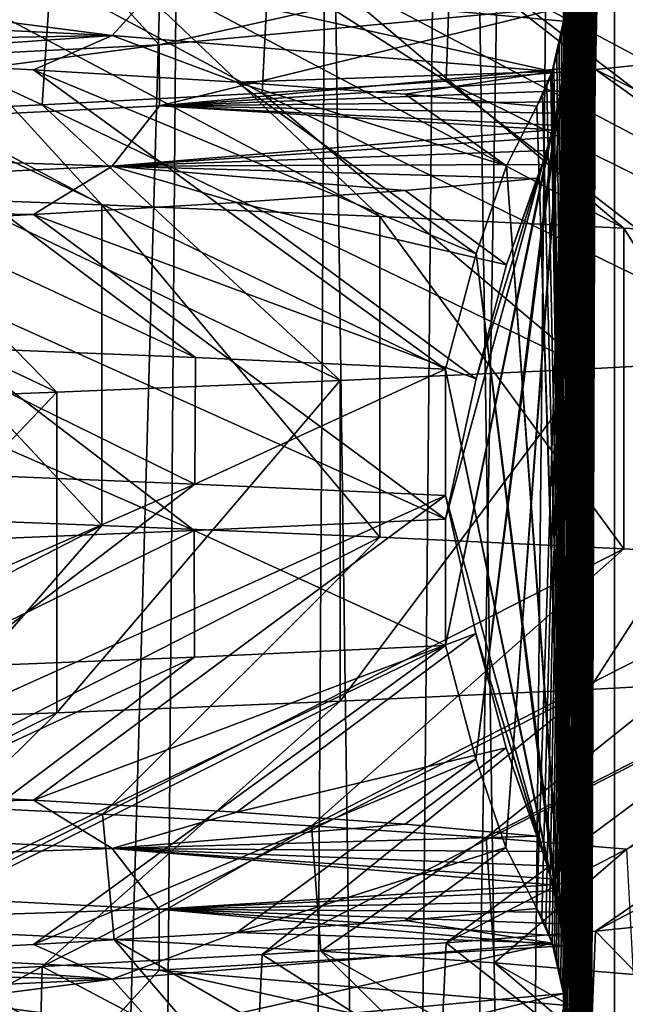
# Model space of a CAD drawing. Header units: millimetres. Extents: x -39.5 to 39.5, y -2 to 94.9.
# Tile 623 of 656: x 11.7 to 13, y 54 to 56. Entities that reach past the tile are written whole.
import ezdxf

# ---------------------------------------------------------------- set-up
doc = ezdxf.new("R2010")
doc.units = ezdxf.units.MM
doc.header["$LTSCALE"] = 65.185185
for name, color, linetype in [('12', 7, 'CONTINUOUS'), ('16', 7, 'CONTINUOUS'), ('175', 7, 'CONTINUOUS'), ('176', 7, 'CONTINUOUS'), ('177', 7, 'CONTINUOUS'), ('460', 7, 'CONTINUOUS'), ('47', 7, 'CONTINUOUS'), ('51', 7, 'CONTINUOUS'), ('528', 7, 'CONTINUOUS'), ('529', 7, 'CONTINUOUS'), ('618', 7, 'CONTINUOUS'), ('619', 7, 'CONTINUOUS'), ('620', 7, 'CONTINUOUS'), ('71', 7, 'CONTINUOUS')]:
    doc.layers.add(name, color=color, linetype=linetype)

msp = doc.modelspace()

# ---------------------------------------------------------------- linework, layer by layer
at = {"layer": '12', "color": 7, "linetype": 'Continuous'}
for points in [[(12.4134, 38.2987, -11.3315), (12.7232, 71, -11.4175), (13.0025, 38.2974, -10.6503), (12.4134, 38.2987, -11.3315)], [(12.7232, 71, -11.4175), (13.4463, 71, -10.5564), (13.0025, 38.2974, -10.6503), (12.7232, 71, -11.4175)]]:
    msp.add_3dface(points, dxfattribs=at)
at = {"layer": '16', "color": 7, "linetype": 'Continuous'}
for points in [[(13.1468, 56.1757, 2.5926), (13.1434, 55.9222, 2.6096), (12.9171, 56.1519, 3.5647), (13.1468, 56.1757, 2.5926)], [(12.9171, 56.1519, 3.5647), (12.9113, 55.8984, 3.5859), (12.6179, 56.1283, 4.5109), (12.9171, 56.1519, 3.5647)], [(13.1434, 55.9222, 2.6096), (12.9113, 55.8984, 3.5859), (12.9171, 56.1519, 3.5647), (13.1434, 55.9222, 2.6096)], [(12.6179, 56.1283, 4.5109), (12.609, 55.8747, 4.5358), (12.2486, 56.1047, 5.4342), (12.6179, 56.1283, 4.5109)], [(12.9113, 55.8984, 3.5859), (12.609, 55.8747, 4.5358), (12.6179, 56.1283, 4.5109), (12.9113, 55.8984, 3.5859)], [(12.2486, 56.1047, 5.4342), (12.2362, 55.851, 5.4622), (11.8073, 56.0809, 6.3362), (12.2486, 56.1047, 5.4342)], [(12.609, 55.8747, 4.5358), (12.2362, 55.851, 5.4622), (12.2486, 56.1047, 5.4342), (12.609, 55.8747, 4.5358)], [(11.8073, 56.0809, 6.3362), (11.7904, 55.827, 6.3676), (11.296, 56.0568, 7.2084), (11.8073, 56.0809, 6.3362)], [(12.2362, 55.851, 5.4622), (11.7904, 55.827, 6.3676), (11.8073, 56.0809, 6.3362), (12.2362, 55.851, 5.4622)], [(11.7904, 55.827, 6.3676), (11.2739, 55.8028, 7.2428), (11.296, 56.0568, 7.2084), (11.7904, 55.827, 6.3676)], [(11.422, 54.4128, -7.007), (11.4524, 54.1584, -6.9572), (11.9128, 54.389, -6.1356), (11.422, 54.4128, -7.007)], [(11.4524, 54.1584, -6.9572), (11.9362, 54.1348, -6.0899), (11.9128, 54.389, -6.1356), (11.4524, 54.1584, -6.9572)], [(11.9128, 54.389, -6.1356), (11.9362, 54.1348, -6.0899), (12.3359, 54.3653, -5.2332), (11.9128, 54.389, -6.1356)], [(11.9362, 54.1348, -6.0899), (12.3553, 54.1111, -5.1871), (12.3359, 54.3653, -5.2332), (11.9362, 54.1348, -6.0899)], [(12.3359, 54.3653, -5.2332), (12.3553, 54.1111, -5.1871), (12.6903, 54.3417, -4.303), (12.3359, 54.3653, -5.2332)], [(12.3553, 54.1111, -5.1871), (12.7067, 54.0874, -4.2544), (12.6903, 54.3417, -4.303), (12.3553, 54.1111, -5.1871)], [(12.6903, 54.3417, -4.303), (12.7067, 54.0874, -4.2544), (12.975, 54.318, -3.3482), (12.6903, 54.3417, -4.303)], [(12.7067, 54.0874, -4.2544), (12.9884, 54.0637, -3.2956), (12.975, 54.318, -3.3482), (12.7067, 54.0874, -4.2544)], [(13.1434, 54.1752, 2.6096), (13.1357, 53.9213, 2.6484), (12.9113, 54.1514, 3.5859), (13.1434, 54.1752, 2.6096)], [(12.9113, 54.1514, 3.5859), (12.9018, 53.8975, 3.62), (12.609, 54.1277, 4.5358), (12.9113, 54.1514, 3.5859)], [(13.1357, 53.9213, 2.6484), (12.9018, 53.8975, 3.62), (12.9113, 54.1514, 3.5859), (13.1357, 53.9213, 2.6484)], [(12.609, 54.1277, 4.5358), (12.5976, 53.8739, 4.5672), (12.2362, 54.104, 5.4622), (12.609, 54.1277, 4.5358)], [(12.9018, 53.8975, 3.62), (12.5976, 53.8739, 4.5672), (12.609, 54.1277, 4.5358), (12.9018, 53.8975, 3.62)], [(12.2362, 54.104, 5.4622), (12.2245, 53.8503, 5.4883), (11.7904, 54.08, 6.3676), (12.2362, 54.104, 5.4622)], [(12.5976, 53.8739, 4.5672), (12.2245, 53.8503, 5.4883), (12.2362, 54.104, 5.4622), (12.5976, 53.8739, 4.5672)], [(11.7904, 54.08, 6.3676), (11.2783, 53.803, 7.2359), (11.2739, 54.0559, 7.2428), (11.7904, 54.08, 6.3676)], [(11.784, 53.8266, 6.3795), (11.2783, 53.803, 7.2359), (11.7904, 54.08, 6.3676), (11.784, 53.8266, 6.3795)], [(12.2245, 53.8503, 5.4883), (11.784, 53.8266, 6.3795), (11.7904, 54.08, 6.3676), (12.2245, 53.8503, 5.4883)]]:
    msp.add_3dface(points, dxfattribs=at)
at = {"layer": '175', "color": 7, "linetype": 'Continuous'}
for points in [[(11.422, 56.1597, -7.007), (10.8666, 56.1836, -7.8408), (11.9111, 55.6244, -8.0031), (11.422, 56.1597, -7.007)], [(11.9111, 55.6244, -8.0031), (10.8666, 56.1836, -7.8408), (11.281, 55.6482, -8.8692), (11.9111, 55.6244, -8.0031)], [(11.9128, 56.136, -6.1356), (11.422, 56.1597, -7.007), (12.4748, 55.6007, -7.0923), (11.9128, 56.136, -6.1356)], [(12.4748, 55.6007, -7.0923), (11.422, 56.1597, -7.007), (11.9111, 55.6244, -8.0031), (12.4748, 55.6007, -7.0923)], [(12.3359, 56.1123, -5.2332), (11.9128, 56.136, -6.1356), (12.9691, 55.5769, -6.1421), (12.3359, 56.1123, -5.2332)], [(12.9691, 55.5769, -6.1421), (11.9128, 56.136, -6.1356), (12.4748, 55.6007, -7.0923), (12.9691, 55.5769, -6.1421)], [(12.6903, 56.0887, -4.303), (12.3359, 56.1123, -5.2332), (13.3911, 55.5531, -5.1577), (12.6903, 56.0887, -4.303)], [(13.3911, 55.5531, -5.1577), (12.3359, 56.1123, -5.2332), (12.9691, 55.5769, -6.1421), (13.3911, 55.5531, -5.1577)], [(12.975, 56.065, -3.3482), (12.6903, 56.0887, -4.303), (13.7385, 55.5294, -4.1445), (12.975, 56.065, -3.3482)], [(13.7385, 55.5294, -4.1445), (12.6903, 56.0887, -4.303), (13.3911, 55.5531, -5.1577), (13.7385, 55.5294, -4.1445)], [(12.9113, 55.8984, 3.5859), (13.1434, 55.9222, 2.6096), (13.9734, 55.363, 3.2661), (12.9113, 55.8984, 3.5859)], [(12.609, 55.8747, 4.5358), (12.9113, 55.8984, 3.5859), (13.6908, 55.3393, 4.2993), (12.609, 55.8747, 4.5358)], [(13.6908, 55.3393, 4.2993), (12.9113, 55.8984, 3.5859), (13.9734, 55.363, 3.2661), (13.6908, 55.3393, 4.2993)], [(12.2362, 55.851, 5.4622), (12.609, 55.8747, 4.5358), (13.332, 55.3155, 5.3085), (12.2362, 55.851, 5.4622)], [(13.332, 55.3155, 5.3085), (12.609, 55.8747, 4.5358), (13.6908, 55.3393, 4.2993), (13.332, 55.3155, 5.3085)], [(11.7904, 55.827, 6.3676), (12.2362, 55.851, 5.4622), (12.8989, 55.2917, 6.2881), (11.7904, 55.827, 6.3676)], [(12.8989, 55.2917, 6.2881), (12.2362, 55.851, 5.4622), (13.332, 55.3155, 5.3085), (12.8989, 55.2917, 6.2881)], [(11.2739, 55.8028, 7.2428), (11.7904, 55.827, 6.3676), (12.394, 55.268, 7.2327), (11.2739, 55.8028, 7.2428)], [(12.394, 55.268, 7.2327), (11.7904, 55.827, 6.3676), (12.8989, 55.2917, 6.2881), (12.394, 55.268, 7.2327)], [(10.6912, 55.7786, 8.0783), (11.2739, 55.8028, 7.2428), (11.82, 55.2442, 8.137), (10.6912, 55.7786, 8.0783)], [(11.82, 55.2442, 8.137), (11.2739, 55.8028, 7.2428), (12.394, 55.268, 7.2327), (11.82, 55.2442, 8.137)], [(11.1801, 55.2204, 8.9959), (10.6912, 55.7786, 8.0783), (11.82, 55.2442, 8.137), (11.1801, 55.2204, 8.9959)], [(11.4524, 54.1584, -6.9572), (10.906, 54.1819, -7.7858), (11.8146, 53.6282, -8.1448), (11.4524, 54.1584, -6.9572)], [(11.8146, 53.6282, -8.1448), (10.906, 54.1819, -7.7858), (11.1742, 53.652, -9.0033), (11.8146, 53.6282, -8.1448)], [(11.9362, 54.1348, -6.0899), (11.4524, 54.1584, -6.9572), (12.3892, 53.6045, -7.2409), (11.9362, 54.1348, -6.0899)], [(12.3892, 53.6045, -7.2409), (11.4524, 54.1584, -6.9572), (11.8146, 53.6282, -8.1448), (12.3892, 53.6045, -7.2409)], [(12.3553, 54.1111, -5.1871), (11.9362, 54.1348, -6.0899), (12.8948, 53.5807, -6.2966), (12.3553, 54.1111, -5.1871)], [(12.8948, 53.5807, -6.2966), (11.9362, 54.1348, -6.0899), (12.3892, 53.6045, -7.2409), (12.8948, 53.5807, -6.2966)], [(12.7067, 54.0874, -4.2544), (12.3553, 54.1111, -5.1871), (13.3285, 53.5569, -5.3173), (12.7067, 54.0874, -4.2544)], [(13.3285, 53.5569, -5.3173), (12.3553, 54.1111, -5.1871), (12.8948, 53.5807, -6.2966), (13.3285, 53.5569, -5.3173)], [(12.9884, 54.0637, -3.2956), (12.7067, 54.0874, -4.2544), (13.688, 53.5332, -4.3083), (12.9884, 54.0637, -3.2956)], [(13.688, 53.5332, -4.3083), (12.7067, 54.0874, -4.2544), (13.3285, 53.5569, -5.3173), (13.688, 53.5332, -4.3083)]]:
    msp.add_3dface(points, dxfattribs=at)
at = {"layer": '176', "color": 7, "linetype": 'Continuous'}
for points in [[(11.9111, 55.6244, -8.0031), (11.281, 55.6482, -8.8692), (11.9111, 54.9744, -8.0031), (11.9111, 55.6244, -8.0031)], [(11.9111, 54.9744, -8.0031), (11.281, 55.6482, -8.8692), (11.281, 54.9982, -8.8692), (11.9111, 54.9744, -8.0031)], [(12.4748, 55.6007, -7.0923), (11.9111, 55.6244, -8.0031), (12.4748, 54.9507, -7.0923), (12.4748, 55.6007, -7.0923)], [(12.4748, 54.9507, -7.0923), (11.9111, 55.6244, -8.0031), (11.9111, 54.9744, -8.0031), (12.4748, 54.9507, -7.0923)], [(12.9691, 55.5769, -6.1421), (12.4748, 55.6007, -7.0923), (12.9691, 54.9269, -6.1421), (12.9691, 55.5769, -6.1421)], [(12.9691, 54.9269, -6.1421), (12.4748, 55.6007, -7.0923), (12.4748, 54.9507, -7.0923), (12.9691, 54.9269, -6.1421)], [(13.3911, 55.5531, -5.1577), (12.9691, 55.5769, -6.1421), (13.3911, 54.9031, -5.1577), (13.3911, 55.5531, -5.1577)], [(13.3911, 54.9031, -5.1577), (12.9691, 55.5769, -6.1421), (12.9691, 54.9269, -6.1421), (13.3911, 54.9031, -5.1577)], [(12.8989, 55.2917, 6.2881), (13.332, 55.3155, 5.3085), (12.8989, 54.6417, 6.2881), (12.8989, 55.2917, 6.2881)], [(12.8989, 54.6417, 6.2881), (13.332, 55.3155, 5.3085), (13.332, 54.6655, 5.3085), (12.8989, 54.6417, 6.2881)], [(12.394, 55.268, 7.2327), (12.8989, 55.2917, 6.2881), (12.394, 54.618, 7.2327), (12.394, 55.268, 7.2327)], [(12.394, 54.618, 7.2327), (12.8989, 55.2917, 6.2881), (12.8989, 54.6417, 6.2881), (12.394, 54.618, 7.2327)], [(11.82, 55.2442, 8.137), (12.394, 55.268, 7.2327), (11.82, 54.5942, 8.137), (11.82, 55.2442, 8.137)], [(11.82, 54.5942, 8.137), (12.394, 55.268, 7.2327), (12.394, 54.618, 7.2327), (11.82, 54.5942, 8.137)], [(11.1801, 55.2204, 8.9959), (11.82, 55.2442, 8.137), (11.1801, 54.5704, 8.9959), (11.1801, 55.2204, 8.9959)], [(11.1801, 54.5704, 8.9959), (11.82, 55.2442, 8.137), (11.82, 54.5942, 8.137), (11.1801, 54.5704, 8.9959)]]:
    msp.add_3dface(points, dxfattribs=at)
at = {"layer": '177', "color": 7, "linetype": 'Continuous'}
for points in [[(10.8666, 54.4366, -7.8408), (11.9111, 54.9744, -8.0031), (11.281, 54.9982, -8.8692), (10.8666, 54.4366, -7.8408)], [(10.8666, 54.4366, -7.8408), (11.422, 54.4128, -7.007), (11.9111, 54.9744, -8.0031), (10.8666, 54.4366, -7.8408)], [(11.422, 54.4128, -7.007), (12.4748, 54.9507, -7.0923), (11.9111, 54.9744, -8.0031), (11.422, 54.4128, -7.007)], [(11.422, 54.4128, -7.007), (11.9128, 54.389, -6.1356), (12.4748, 54.9507, -7.0923), (11.422, 54.4128, -7.007)], [(11.9128, 54.389, -6.1356), (12.9691, 54.9269, -6.1421), (12.4748, 54.9507, -7.0923), (11.9128, 54.389, -6.1356)], [(11.9128, 54.389, -6.1356), (12.3359, 54.3653, -5.2332), (12.9691, 54.9269, -6.1421), (11.9128, 54.389, -6.1356)], [(12.3359, 54.3653, -5.2332), (13.3911, 54.9031, -5.1577), (12.9691, 54.9269, -6.1421), (12.3359, 54.3653, -5.2332)], [(12.3359, 54.3653, -5.2332), (12.6903, 54.3417, -4.303), (13.3911, 54.9031, -5.1577), (12.3359, 54.3653, -5.2332)], [(12.6903, 54.3417, -4.303), (13.7385, 54.8794, -4.1445), (13.3911, 54.9031, -5.1577), (12.6903, 54.3417, -4.303)], [(12.6903, 54.3417, -4.303), (12.975, 54.318, -3.3482), (13.7385, 54.8794, -4.1445), (12.6903, 54.3417, -4.303)], [(13.1434, 54.1752, 2.6096), (12.9113, 54.1514, 3.5859), (13.9734, 54.713, 3.2661), (13.1434, 54.1752, 2.6096)], [(12.9113, 54.1514, 3.5859), (13.6908, 54.6893, 4.2993), (13.9734, 54.713, 3.2661), (12.9113, 54.1514, 3.5859)], [(12.9113, 54.1514, 3.5859), (12.609, 54.1277, 4.5358), (13.6908, 54.6893, 4.2993), (12.9113, 54.1514, 3.5859)], [(12.609, 54.1277, 4.5358), (13.332, 54.6655, 5.3085), (13.6908, 54.6893, 4.2993), (12.609, 54.1277, 4.5358)], [(12.609, 54.1277, 4.5358), (12.2362, 54.104, 5.4622), (13.332, 54.6655, 5.3085), (12.609, 54.1277, 4.5358)], [(12.2362, 54.104, 5.4622), (12.8989, 54.6417, 6.2881), (13.332, 54.6655, 5.3085), (12.2362, 54.104, 5.4622)], [(12.2362, 54.104, 5.4622), (11.7904, 54.08, 6.3676), (12.8989, 54.6417, 6.2881), (12.2362, 54.104, 5.4622)], [(11.7904, 54.08, 6.3676), (12.394, 54.618, 7.2327), (12.8989, 54.6417, 6.2881), (11.7904, 54.08, 6.3676)], [(11.7904, 54.08, 6.3676), (11.2739, 54.0559, 7.2428), (12.394, 54.618, 7.2327), (11.7904, 54.08, 6.3676)], [(11.2739, 54.0559, 7.2428), (11.82, 54.5942, 8.137), (12.394, 54.618, 7.2327), (11.2739, 54.0559, 7.2428)], [(11.2739, 54.0559, 7.2428), (10.6912, 54.0317, 8.0783), (11.82, 54.5942, 8.137), (11.2739, 54.0559, 7.2428)], [(10.6912, 54.0317, 8.0783), (11.1801, 54.5704, 8.9959), (11.82, 54.5942, 8.137), (10.6912, 54.0317, 8.0783)]]:
    msp.add_3dface(points, dxfattribs=at)
at = {"layer": '460', "linetype": 'Continuous'}
for points in [[(11.5267, 55.0813, -8.293), (11.5303, 55.3376, -8.2881), (12.0994, 55.0581, -7.4326), (11.5267, 55.0813, -8.293)], [(11.5303, 55.3376, -8.2881), (12.1008, 55.3145, -7.4303), (12.0994, 55.0581, -7.4326), (11.5303, 55.3376, -8.2881)], [(12.1008, 55.3145, -7.4303), (12.6076, 55.2914, -6.5337), (12.0994, 55.0581, -7.4326), (12.1008, 55.3145, -7.4303)], [(12.6076, 55.2914, -6.5337), (12.6076, 55.035, -6.5337), (12.0994, 55.0581, -7.4326), (12.6076, 55.2914, -6.5337)], [(12.6076, 54.987, 6.5337), (12.0983, 54.9638, 7.4345), (12.6076, 54.7306, 6.5337), (12.6076, 54.987, 6.5337)], [(12.0983, 54.9638, 7.4345), (11.5228, 54.9405, 8.2985), (11.5263, 54.6843, 8.2936), (12.0983, 54.9638, 7.4345)], [(12.099, 54.7074, 7.4332), (12.0983, 54.9638, 7.4345), (11.5263, 54.6843, 8.2936), (12.099, 54.7074, 7.4332)], [(12.6076, 54.7306, 6.5337), (12.0983, 54.9638, 7.4345), (12.099, 54.7074, 7.4332), (12.6076, 54.7306, 6.5337)]]:
    msp.add_3dface(points, dxfattribs=at)
at = {"layer": '47', "color": 7, "linetype": 'Continuous'}
for points in [[(11.3428, 71, -13.2178), (12.1789, 71, -12.4517), (11.1708, 38.2971, -12.9442), (11.3428, 71, -13.2178)], [(11.1708, 38.2971, -12.9442), (12.1789, 71, -12.4517), (11.922, 38.2971, -12.2557), (11.1708, 38.2971, -12.9442)], [(12.1789, 71, -12.4517), (12.6296, 38.2987, -11.5253), (11.922, 38.2971, -12.2557), (12.1789, 71, -12.4517)], [(12.1789, 71, -12.4517), (12.9633, 71, -11.6328), (12.6296, 38.2987, -11.5253), (12.1789, 71, -12.4517)]]:
    msp.add_3dface(points, dxfattribs=at)
at = {"layer": '51', "color": 7, "linetype": 'Continuous'}
for points in [[(12.4517, 71, 12.1789), (11.6328, 71, 12.9633), (11.5253, 38.2987, 12.6296), (12.4517, 71, 12.1789)], [(12.4517, 71, 12.1789), (11.5253, 38.2987, 12.6296), (12.2557, 38.2971, 11.922), (12.4517, 71, 12.1789)], [(12.9442, 38.2971, 11.1708), (12.4517, 71, 12.1789), (12.2557, 38.2971, 11.922), (12.9442, 38.2971, 11.1708)], [(13.2178, 71, 11.3428), (12.4517, 71, 12.1789), (12.9442, 38.2971, 11.1708), (13.2178, 71, 11.3428)], [(13.586, 38.2987, 10.3807), (13.2178, 71, 11.3428), (12.9442, 38.2971, 11.1708), (13.586, 38.2987, 10.3807)]]:
    msp.add_3dface(points, dxfattribs=at)
at = {"layer": '528', "linetype": 'Continuous'}
for points in [[(12.8413, 54.059, 2.0739), (12.95, 67), (12.8369, 54.0797, 2.1572), (12.8413, 54.059, 2.0739)], [(12.8369, 54.0797, 2.1572), (12.95, 67), (12.8503, 55.9766, 1.9023), (12.8369, 54.0797, 2.1572)], [(12.8442, 48.0424, 2.0183), (12.95, 67), (12.8401, 48.0654, 2.0979), (12.8442, 48.0424, 2.0183)], [(12.8401, 48.0654, 2.0979), (12.95, 67), (12.8503, 49.9766, 1.9023), (12.8401, 48.0654, 2.0979)], [(12.8442, 50.0424, 2.0183), (12.95, 67), (12.8401, 50.0654, 2.0979), (12.8442, 50.0424, 2.0183)], [(12.8401, 50.0654, 2.0979), (12.95, 67), (12.8503, 51.9766, 1.9023), (12.8401, 50.0654, 2.0979)], [(12.8442, 52.0424, 2.0183), (12.95, 67), (12.8401, 52.0654, 2.0979), (12.8442, 52.0424, 2.0183)], [(12.8401, 52.0654, 2.0979), (12.95, 67), (12.8505, 53.9599, 1.899), (12.8401, 52.0654, 2.0979)], [(12.8454, 54.0346, 1.9958), (12.95, 67), (12.8413, 54.059, 2.0739), (12.8454, 54.0346, 1.9958)], [(12.8475, 38.0187, 1.9567), (12.95, 67), (12.8436, 38.046, 2.0295), (12.8475, 38.0187, 1.9567)], [(12.8436, 38.046, 2.0295), (12.95, 67), (12.8503, 39.9766, 1.9023), (12.8436, 38.046, 2.0295)], [(12.8474, 44.0192, 1.958), (12.95, 67), (12.8438, 44.0451, 2.0267), (12.8474, 44.0192, 1.958)], [(12.8438, 44.0451, 2.0267), (12.95, 67), (12.8503, 45.9766, 1.9023), (12.8438, 44.0451, 2.0267)], [(12.8467, 40.0248, 1.9707), (12.95, 67), (12.8442, 40.0424, 2.0183), (12.8467, 40.0248, 1.9707)], [(12.8442, 40.0424, 2.0183), (12.95, 67), (12.8503, 41.9766, 1.9023), (12.8442, 40.0424, 2.0183)], [(12.8467, 42.0248, 1.9707), (12.95, 67), (12.8442, 42.0424, 2.0183), (12.8467, 42.0248, 1.9707)], [(12.8442, 42.0424, 2.0183), (12.95, 67), (12.8501, 43.9849, 1.907), (12.8442, 42.0424, 2.0183)], [(12.8467, 46.0248, 1.9707), (12.95, 67), (12.8442, 46.0424, 2.0183), (12.8467, 46.0248, 1.9707)], [(12.8442, 46.0424, 2.0183), (12.95, 67), (12.8503, 47.9766, 1.9023), (12.8442, 46.0424, 2.0183)], [(12.8467, 48.0248, 1.9707), (12.95, 67), (12.8442, 48.0424, 2.0183), (12.8467, 48.0248, 1.9707)], [(12.8467, 50.0248, 1.9707), (12.95, 67), (12.8442, 50.0424, 2.0183), (12.8467, 50.0248, 1.9707)], [(12.8467, 52.0248, 1.9707), (12.95, 67), (12.8442, 52.0424, 2.0183), (12.8467, 52.0248, 1.9707)], [(12.8467, 54.025, 1.971), (12.95, 67), (12.8454, 54.0346, 1.9958), (12.8467, 54.025, 1.971)], [(12.8478, 40.0153, 1.9499), (12.95, 67), (12.8467, 40.0248, 1.9707), (12.8478, 40.0153, 1.9499)], [(12.8478, 42.0153, 1.9499), (12.95, 67), (12.8467, 42.0248, 1.9707), (12.8478, 42.0153, 1.9499)], [(12.8478, 46.0153, 1.9499), (12.95, 67), (12.8467, 46.0248, 1.9707), (12.8478, 46.0153, 1.9499)], [(12.8478, 48.0153, 1.9499), (12.95, 67), (12.8467, 48.0248, 1.9707), (12.8478, 48.0153, 1.9499)], [(12.8478, 50.0153, 1.9499), (12.95, 67), (12.8467, 50.0248, 1.9707), (12.8478, 50.0153, 1.9499)], [(12.8478, 52.0153, 1.9499), (12.95, 67), (12.8467, 52.0248, 1.9707), (12.8478, 52.0153, 1.9499)], [(12.8488, 54.0048, 1.9309), (12.95, 67), (12.8467, 54.025, 1.971), (12.8488, 54.0048, 1.9309)], [(12.8501, 43.9849, 1.907), (12.95, 67), (12.8474, 44.0192, 1.958), (12.8501, 43.9849, 1.907)], [(12.95, 38), (12.95, 67), (12.8475, 38.0187, 1.9567), (12.95, 38)], [(12.8503, 39.9766, 1.9023), (12.95, 67), (12.8478, 40.0153, 1.9499), (12.8503, 39.9766, 1.9023)], [(12.8503, 41.9766, 1.9023), (12.95, 67), (12.8478, 42.0153, 1.9499), (12.8503, 41.9766, 1.9023)], [(12.8503, 45.9766, 1.9023), (12.95, 67), (12.8478, 46.0153, 1.9499), (12.8503, 45.9766, 1.9023)], [(12.8503, 47.9766, 1.9023), (12.95, 67), (12.8478, 48.0153, 1.9499), (12.8503, 47.9766, 1.9023)], [(12.8503, 49.9766, 1.9023), (12.95, 67), (12.8478, 50.0153, 1.9499), (12.8503, 49.9766, 1.9023)], [(12.8503, 51.9766, 1.9023), (12.95, 67), (12.8478, 52.0153, 1.9499), (12.8503, 51.9766, 1.9023)], [(12.8503, 55.9766, 1.9023), (12.95, 67), (12.8478, 56.0153, 1.9499), (12.8503, 55.9766, 1.9023)], [(12.8505, 53.9599, 1.899), (12.95, 67), (12.8488, 54.0048, 1.9309), (12.8505, 53.9599, 1.899)], [(12.818, 54.1444, 2.5195), (12.8238, 54.1275, 2.4085), (12.8503, 55.9766, 1.9023), (12.818, 54.1444, 2.5195)], [(12.8495, 55.9313, 1.9186), (12.818, 54.1444, 2.5195), (12.8503, 55.9766, 1.9023), (12.8495, 55.9313, 1.9186)], [(12.8238, 54.1275, 2.4085), (12.8283, 54.1127, 2.3216), (12.8503, 55.9766, 1.9023), (12.8238, 54.1275, 2.4085)], [(12.8283, 54.1127, 2.3216), (12.8327, 54.0971, 2.2386), (12.8503, 55.9766, 1.9023), (12.8283, 54.1127, 2.3216)], [(12.8327, 54.0971, 2.2386), (12.8369, 54.0797, 2.1572), (12.8503, 55.9766, 1.9023), (12.8327, 54.0971, 2.2386)], [(12.7302, 54.3215, 4.1937), (12.7927, 54.1975, 3.001), (12.8495, 55.9313, 1.9186), (12.7302, 54.3215, 4.1937)], [(12.8467, 55.9004, 1.9703), (12.7302, 54.3215, 4.1937), (12.8495, 55.9313, 1.9186), (12.8467, 55.9004, 1.9703)], [(12.7927, 54.1975, 3.001), (12.8029, 54.1797, 2.8064), (12.8495, 55.9313, 1.9186), (12.7927, 54.1975, 3.001)], [(12.8029, 54.1797, 2.8064), (12.8112, 54.1616, 2.6483), (12.8495, 55.9313, 1.9186), (12.8029, 54.1797, 2.8064)], [(12.8112, 54.1616, 2.6483), (12.818, 54.1444, 2.5195), (12.8495, 55.9313, 1.9186), (12.8112, 54.1616, 2.6483)], [(12.8438, 55.8776, 2.0257), (12.7302, 54.3215, 4.1937), (12.8467, 55.9004, 1.9703), (12.8438, 55.8776, 2.0257)], [(12.6688, 54.5003, 5.3665), (12.7302, 54.3215, 4.1937), (12.8438, 55.8776, 2.0257), (12.6688, 54.5003, 5.3665)], [(12.8404, 55.8554, 2.0917), (12.6688, 54.5003, 5.3665), (12.8438, 55.8776, 2.0257), (12.8404, 55.8554, 2.0917)], [(12.8364, 55.8332, 2.1685), (12.6688, 54.5003, 5.3665), (12.8404, 55.8554, 2.0917), (12.8364, 55.8332, 2.1685)], [(12.8316, 55.8101, 2.2583), (12.6688, 54.5003, 5.3665), (12.8364, 55.8332, 2.1685), (12.8316, 55.8101, 2.2583)], [(12.6076, 54.7306, 6.5337), (12.6688, 54.5003, 5.3665), (12.8316, 55.8101, 2.2583), (12.6076, 54.7306, 6.5337)], [(12.8261, 55.786, 2.3635), (12.6076, 54.7306, 6.5337), (12.8316, 55.8101, 2.2583), (12.8261, 55.786, 2.3635)], [(12.8237, 55.7762, 2.4091), (12.6076, 54.7306, 6.5337), (12.8261, 55.786, 2.3635), (12.8237, 55.7762, 2.4091)], [(12.8197, 55.7607, 2.4856), (12.6076, 54.7306, 6.5337), (12.8237, 55.7762, 2.4091), (12.8197, 55.7607, 2.4856)], [(12.6076, 54.987, 6.5337), (12.6076, 54.7306, 6.5337), (12.8197, 55.7607, 2.4856), (12.6076, 54.987, 6.5337)], [(12.8123, 55.7342, 2.628), (12.6076, 54.987, 6.5337), (12.8197, 55.7607, 2.4856), (12.8123, 55.7342, 2.628)], [(12.67, 55.2717, 5.3429), (12.6076, 54.987, 6.5337), (12.8123, 55.7342, 2.628), (12.67, 55.2717, 5.3429)], [(12.8034, 55.7063, 2.7974), (12.67, 55.2717, 5.3429), (12.8123, 55.7342, 2.628), (12.8034, 55.7063, 2.7974)], [(12.7315, 55.5023, 4.1686), (12.67, 55.2717, 5.3429), (12.8034, 55.7063, 2.7974), (12.7315, 55.5023, 4.1686)], [(12.7927, 55.6778, 3.001), (12.7315, 55.5023, 4.1686), (12.8034, 55.7063, 2.7974), (12.7927, 55.6778, 3.001)]]:
    msp.add_3dface(points, dxfattribs=at)
at = {"layer": '529', "linetype": 'Continuous'}
for points in [[(12.8452, 67, -2.0005), (12.95, 67), (12.95, 38), (12.8452, 67, -2.0005)], [(12.8452, 67, -2.0005), (12.95, 38), (12.85, 64.0799, -1.9079), (12.8452, 67, -2.0005)], [(12.85, 64.0799, -1.9079), (12.95, 38), (12.8499, 64.0335, -1.9103), (12.85, 64.0799, -1.9079)], [(12.8499, 64.0335, -1.9103), (12.95, 38), (12.8473, 64.0017, -1.9603), (12.8499, 64.0335, -1.9103)], [(12.8473, 64.0017, -1.9603), (12.95, 38), (12.844, 63.9781, -2.023), (12.8473, 64.0017, -1.9603)], [(12.844, 63.9781, -2.023), (12.95, 38), (12.8501, 62.0769, -1.9058), (12.844, 63.9781, -2.023)], [(12.8501, 62.0769, -1.9058), (12.95, 38), (12.8497, 62.0307, -1.913), (12.8501, 62.0769, -1.9058)], [(12.8497, 62.0307, -1.913), (12.95, 38), (12.8471, 62, -1.9643), (12.8497, 62.0307, -1.913)], [(12.8471, 62, -1.9643), (12.95, 38), (12.8437, 61.9765, -2.0279), (12.8471, 62, -1.9643)], [(12.8437, 61.9765, -2.0279), (12.95, 38), (12.85, 60.0799, -1.9079), (12.8437, 61.9765, -2.0279)], [(12.85, 60.0799, -1.9079), (12.95, 38), (12.8499, 60.0335, -1.9103), (12.85, 60.0799, -1.9079)], [(12.8499, 60.0335, -1.9103), (12.95, 38), (12.8473, 60.0017, -1.9603), (12.8499, 60.0335, -1.9103)], [(12.8473, 60.0017, -1.9603), (12.95, 38), (12.844, 59.978, -2.023), (12.8473, 60.0017, -1.9603)], [(12.844, 59.978, -2.023), (12.95, 38), (12.85, 58.0799, -1.9079), (12.844, 59.978, -2.023)], [(12.85, 58.0799, -1.9079), (12.95, 38), (12.8499, 58.0335, -1.9103), (12.85, 58.0799, -1.9079)], [(12.8499, 58.0335, -1.9103), (12.95, 38), (12.8473, 58.0017, -1.9603), (12.8499, 58.0335, -1.9103)], [(12.8473, 58.0017, -1.9603), (12.95, 38), (12.844, 57.9781, -2.023), (12.8473, 58.0017, -1.9603)], [(12.844, 57.9781, -2.023), (12.95, 38), (12.8503, 56.0703, -1.9018), (12.844, 57.9781, -2.023)], [(12.8503, 56.0703, -1.9018), (12.95, 38), (12.8493, 56.0241, -1.9209), (12.8503, 56.0703, -1.9018)], [(12.8493, 56.0241, -1.9209), (12.95, 38), (12.8467, 55.9969, -1.9713), (12.8493, 56.0241, -1.9209)], [(12.8467, 55.9969, -1.9713), (12.95, 38), (12.8425, 55.9695, -2.0508), (12.8467, 55.9969, -1.9713)], [(12.8382, 55.9479, -2.1328), (12.8425, 55.9695, -2.0508), (12.85, 54.0799, -1.9079), (12.8382, 55.9479, -2.1328)], [(12.8425, 55.9695, -2.0508), (12.95, 38), (12.85, 54.0799, -1.9079), (12.8425, 55.9695, -2.0508)], [(12.8332, 55.9271, -2.2279), (12.8382, 55.9479, -2.1328), (12.85, 54.0799, -1.9079), (12.8332, 55.9271, -2.2279)], [(12.8275, 55.9064, -2.338), (12.8332, 55.9271, -2.2279), (12.85, 54.0799, -1.9079), (12.8275, 55.9064, -2.338)], [(12.8237, 55.8944, -2.4093), (12.8275, 55.9064, -2.338), (12.85, 54.0799, -1.9079), (12.8237, 55.8944, -2.4093)], [(12.8132, 55.8653, -2.6097), (12.8209, 55.8858, -2.4643), (12.85, 54.0799, -1.9079), (12.8132, 55.8653, -2.6097)], [(12.8209, 55.8858, -2.4643), (12.8237, 55.8944, -2.4093), (12.85, 54.0799, -1.9079), (12.8209, 55.8858, -2.4643)], [(12.8041, 55.8446, -2.7846), (12.8132, 55.8653, -2.6097), (12.85, 54.0799, -1.9079), (12.8041, 55.8446, -2.7846)], [(12.7927, 55.8245, -3.001), (12.8041, 55.8446, -2.7846), (12.85, 54.0799, -1.9079), (12.7927, 55.8245, -3.001)], [(12.7315, 55.7036, -4.1702), (12.7927, 55.8245, -3.001), (12.8476, 54.1139, -1.9548), (12.7315, 55.7036, -4.1702)], [(12.8476, 54.1139, -1.9548), (12.7927, 55.8245, -3.001), (12.85, 54.0799, -1.9079), (12.8476, 54.1139, -1.9548)], [(12.6697, 55.5248, -5.3485), (12.7315, 55.7036, -4.1702), (12.8443, 54.1414, -2.0178), (12.6697, 55.5248, -5.3485)], [(12.8443, 54.1414, -2.0178), (12.7315, 55.7036, -4.1702), (12.8468, 54.1215, -1.9701), (12.8443, 54.1414, -2.0178)], [(12.8468, 54.1215, -1.9701), (12.7315, 55.7036, -4.1702), (12.8476, 54.1139, -1.9548), (12.8468, 54.1215, -1.9701)], [(12.6076, 55.2914, -6.5337), (12.6697, 55.5248, -5.3485), (12.8317, 54.2116, -2.2573), (12.6076, 55.2914, -6.5337)], [(12.8317, 54.2116, -2.2573), (12.6697, 55.5248, -5.3485), (12.8361, 54.19, -2.1729), (12.8317, 54.2116, -2.2573)], [(12.8361, 54.19, -2.1729), (12.6697, 55.5248, -5.3485), (12.8404, 54.1667, -2.0921), (12.8361, 54.19, -2.1729)], [(12.8404, 54.1667, -2.0921), (12.6697, 55.5248, -5.3485), (12.8443, 54.1414, -2.0178), (12.8404, 54.1667, -2.0921)], [(12.6076, 55.035, -6.5337), (12.6076, 55.2914, -6.5337), (12.8208, 54.2574, -2.4657), (12.6076, 55.035, -6.5337)], [(12.8208, 54.2574, -2.4657), (12.6076, 55.2914, -6.5337), (12.8239, 54.2453, -2.4066), (12.8208, 54.2574, -2.4657)], [(12.8239, 54.2453, -2.4066), (12.6076, 55.2914, -6.5337), (12.8267, 54.2335, -2.3522), (12.8239, 54.2453, -2.4066)], [(12.8267, 54.2335, -2.3522), (12.6076, 55.2914, -6.5337), (12.8317, 54.2116, -2.2573), (12.8267, 54.2335, -2.3522)], [(12.6688, 54.7552, -5.3653), (12.6076, 55.035, -6.5337), (12.8134, 54.284, -2.6061), (12.6688, 54.7552, -5.3653)], [(12.8134, 54.284, -2.6061), (12.6076, 55.035, -6.5337), (12.8208, 54.2574, -2.4657), (12.8134, 54.284, -2.6061)], [(12.7305, 54.523, -4.1879), (12.6688, 54.7552, -5.3653), (12.8042, 54.3133, -2.7817), (12.7305, 54.523, -4.1879)], [(12.8042, 54.3133, -2.7817), (12.6688, 54.7552, -5.3653), (12.8134, 54.284, -2.6061), (12.8042, 54.3133, -2.7817)], [(12.7927, 54.3442, -3.001), (12.7305, 54.523, -4.1879), (12.8042, 54.3133, -2.7817), (12.7927, 54.3442, -3.001)], [(12.85, 54.0799, -1.9079), (12.95, 38), (12.8499, 54.0335, -1.9103), (12.85, 54.0799, -1.9079)], [(12.8499, 54.0335, -1.9103), (12.95, 38), (12.8473, 54.0017, -1.9603), (12.8499, 54.0335, -1.9103)]]:
    msp.add_3dface(points, dxfattribs=at)
at = {"layer": '618', "linetype": 'Continuous'}
for points in [[(11.5267, 55.0813, -8.293), (12.0994, 55.0581, -7.4326), (10.7447, 54.4661, -7.5639), (11.5267, 55.0813, -8.293)], [(10.7447, 54.4661, -7.5639), (12.0994, 55.0581, -7.4326), (11.2919, 54.4417, -6.7195), (10.7447, 54.4661, -7.5639)], [(12.0994, 55.0581, -7.4326), (12.6076, 55.035, -6.5337), (11.2919, 54.4417, -6.7195), (12.0994, 55.0581, -7.4326)], [(11.2919, 54.4417, -6.7195), (12.6076, 55.035, -6.5337), (11.773, 54.4173, -5.8358), (11.2919, 54.4417, -6.7195)], [(12.6076, 55.035, -6.5337), (12.6688, 54.7552, -5.3653), (11.773, 54.4173, -5.8358), (12.6076, 55.035, -6.5337)], [(11.773, 54.4173, -5.8358), (12.6688, 54.7552, -5.3653), (12.185, 54.3929, -4.9178), (11.773, 54.4173, -5.8358)], [(12.6688, 54.7552, -5.3653), (12.7305, 54.523, -4.1879), (12.185, 54.3929, -4.9178), (12.6688, 54.7552, -5.3653)], [(12.6076, 54.7306, 6.5337), (12.099, 54.7074, 7.4332), (11.2919, 54.0999, 6.7195), (12.6076, 54.7306, 6.5337)], [(11.773, 54.1243, 5.8358), (12.6076, 54.7306, 6.5337), (11.2919, 54.0999, 6.7195), (11.773, 54.1243, 5.8358)], [(12.6688, 54.5003, 5.3665), (12.6076, 54.7306, 6.5337), (11.773, 54.1243, 5.8358), (12.6688, 54.5003, 5.3665)], [(12.099, 54.7074, 7.4332), (11.5263, 54.6843, 8.2936), (10.7447, 54.0756, 7.5639), (12.099, 54.7074, 7.4332)], [(11.2919, 54.0999, 6.7195), (12.099, 54.7074, 7.4332), (10.7447, 54.0756, 7.5639), (11.2919, 54.0999, 6.7195)], [(12.185, 54.3929, -4.9178), (12.7305, 54.523, -4.1879), (12.5256, 54.3685, -3.971), (12.185, 54.3929, -4.9178)], [(12.7305, 54.523, -4.1879), (12.7927, 54.3442, -3.001), (12.5256, 54.3685, -3.971), (12.7305, 54.523, -4.1879)], [(12.185, 54.1487, 4.9178), (12.6688, 54.5003, 5.3665), (11.773, 54.1243, 5.8358), (12.185, 54.1487, 4.9178)], [(12.7302, 54.3215, 4.1937), (12.6688, 54.5003, 5.3665), (12.185, 54.1487, 4.9178), (12.7302, 54.3215, 4.1937)], [(12.5256, 54.1731, 3.971), (12.7302, 54.3215, 4.1937), (12.185, 54.1487, 4.9178), (12.5256, 54.1731, 3.971)], [(12.7927, 54.1975, 3.001), (12.7302, 54.3215, 4.1937), (12.5256, 54.1731, 3.971), (12.7927, 54.1975, 3.001)]]:
    msp.add_3dface(points, dxfattribs=at)
at = {"layer": '619', "linetype": 'Continuous'}
for points in [[(11.9318, 55.9677, -5.281), (10.4072, 56.0412, -7.8707), (10.5388, 56.1479, -7.6063), (11.9318, 55.9677, -5.281)], [(12.0272, 56.0727, -4.9262), (11.9318, 55.9677, -5.281), (10.5388, 56.1479, -7.6063), (12.0272, 56.0727, -4.9262)], [(12.8238, 56.1273, 2.4074), (11.9322, 56.054, 5.2794), (12.0271, 55.949, 4.9261), (12.8238, 56.1273, 2.4074)], [(12.8467, 56.0248, 1.9707), (12.8238, 56.1273, 2.4074), (12.0271, 55.949, 4.9261), (12.8467, 56.0248, 1.9707)], [(12.8467, 56.1215, -1.9703), (12.8467, 55.9969, -1.9713), (12.0272, 56.0727, -4.9262), (12.8467, 56.1215, -1.9703)], [(12.8467, 56.1215, -1.9703), (12.8481, 56.1076, -1.9435), (12.8467, 55.9969, -1.9713), (12.8467, 56.1215, -1.9703)], [(12.8481, 56.1076, -1.9435), (12.8493, 56.0241, -1.9209), (12.8467, 55.9969, -1.9713), (12.8481, 56.1076, -1.9435)], [(11.9322, 56.054, 5.2794), (10.7447, 56.0756, 7.5639), (10.4078, 55.9805, 7.8695), (11.9322, 56.054, 5.2794)], [(12.8237, 55.8944, -2.4093), (11.9318, 55.9677, -5.281), (12.0272, 56.0727, -4.9262), (12.8237, 55.8944, -2.4093)], [(12.8467, 55.9969, -1.9713), (12.8237, 55.8944, -2.4093), (12.0272, 56.0727, -4.9262), (12.8467, 55.9969, -1.9713)], [(10.4072, 56.0412, -7.8707), (11.9318, 55.9677, -5.281), (10.7447, 55.9464, -7.5639), (10.4072, 56.0412, -7.8707)], [(11.9322, 56.054, 5.2794), (10.4078, 55.9805, 7.8695), (10.5388, 55.8737, 7.6061), (11.9322, 56.054, 5.2794)], [(12.0271, 55.949, 4.9261), (11.9322, 56.054, 5.2794), (10.5388, 55.8737, 7.6061), (12.0271, 55.949, 4.9261)], [(12.8467, 56.0248, 1.9707), (12.0271, 55.949, 4.9261), (12.0278, 55.8252, 4.9247), (12.8467, 56.0248, 1.9707)], [(12.8467, 55.9004, 1.9703), (12.8467, 56.0248, 1.9707), (12.0278, 55.8252, 4.9247), (12.8467, 55.9004, 1.9703)], [(12.8467, 55.9004, 1.9703), (12.8478, 56.0153, 1.9499), (12.8467, 56.0248, 1.9707), (12.8467, 55.9004, 1.9703)], [(12.8467, 55.9004, 1.9703), (12.8495, 55.9313, 1.9186), (12.8478, 56.0153, 1.9499), (12.8467, 55.9004, 1.9703)], [(12.8495, 55.9313, 1.9186), (12.8503, 55.9766, 1.9023), (12.8478, 56.0153, 1.9499), (12.8495, 55.9313, 1.9186)], [(12.8467, 55.9969, -1.9713), (12.8275, 55.9064, -2.338), (12.8237, 55.8944, -2.4093), (12.8467, 55.9969, -1.9713)], [(12.8467, 55.9969, -1.9713), (12.8332, 55.9271, -2.2279), (12.8275, 55.9064, -2.338), (12.8467, 55.9969, -1.9713)], [(12.8467, 55.9969, -1.9713), (12.8382, 55.9479, -2.1328), (12.8332, 55.9271, -2.2279), (12.8467, 55.9969, -1.9713)], [(12.8467, 55.9969, -1.9713), (12.8425, 55.9695, -2.0508), (12.8382, 55.9479, -2.1328), (12.8467, 55.9969, -1.9713)], [(10.7447, 55.9464, -7.5639), (11.9318, 55.9677, -5.281), (11.2919, 55.9221, -6.7195), (10.7447, 55.9464, -7.5639)], [(11.2919, 55.9221, -6.7195), (11.9318, 55.9677, -5.281), (11.773, 55.8977, -5.8358), (11.2919, 55.9221, -6.7195)], [(11.773, 55.8977, -5.8358), (11.9318, 55.9677, -5.281), (12.185, 55.8733, -4.9178), (11.773, 55.8977, -5.8358)], [(11.9318, 55.9677, -5.281), (12.8237, 55.8944, -2.4093), (12.185, 55.8733, -4.9178), (11.9318, 55.9677, -5.281)], [(12.0271, 55.949, 4.9261), (10.5388, 55.8737, 7.6061), (10.5397, 55.75, 7.605), (12.0271, 55.949, 4.9261)], [(12.0278, 55.8252, 4.9247), (12.0271, 55.949, 4.9261), (10.5397, 55.75, 7.605), (12.0278, 55.8252, 4.9247)], [(12.8438, 55.8776, 2.0257), (12.8467, 55.9004, 1.9703), (12.0278, 55.8252, 4.9247), (12.8438, 55.8776, 2.0257)], [(12.185, 55.8733, -4.9178), (12.8237, 55.8944, -2.4093), (12.5256, 55.8489, -3.971), (12.185, 55.8733, -4.9178)], [(12.8237, 55.8944, -2.4093), (12.7927, 55.8245, -3.001), (12.5256, 55.8489, -3.971), (12.8237, 55.8944, -2.4093)], [(12.8237, 55.8944, -2.4093), (12.8041, 55.8446, -2.7846), (12.7927, 55.8245, -3.001), (12.8237, 55.8944, -2.4093)], [(12.8237, 55.8944, -2.4093), (12.8132, 55.8653, -2.6097), (12.8041, 55.8446, -2.7846), (12.8237, 55.8944, -2.4093)], [(12.8237, 55.8944, -2.4093), (12.8209, 55.8858, -2.4643), (12.8132, 55.8653, -2.6097), (12.8237, 55.8944, -2.4093)], [(12.8404, 55.8554, 2.0917), (12.8438, 55.8776, 2.0257), (12.0278, 55.8252, 4.9247), (12.8404, 55.8554, 2.0917)], [(12.8364, 55.8332, 2.1685), (12.8404, 55.8554, 2.0917), (12.0278, 55.8252, 4.9247), (12.8364, 55.8332, 2.1685)], [(12.0278, 55.8252, 4.9247), (10.5397, 55.75, 7.605), (11.9318, 55.7025, 5.2809), (12.0278, 55.8252, 4.9247)], [(12.8237, 55.7762, 2.4091), (12.0278, 55.8252, 4.9247), (11.9318, 55.7025, 5.2809), (12.8237, 55.7762, 2.4091)], [(12.8316, 55.8101, 2.2583), (12.8364, 55.8332, 2.1685), (12.0278, 55.8252, 4.9247), (12.8316, 55.8101, 2.2583)], [(12.8237, 55.7762, 2.4091), (12.8261, 55.786, 2.3635), (12.0278, 55.8252, 4.9247), (12.8237, 55.7762, 2.4091)], [(12.8261, 55.786, 2.3635), (12.8316, 55.8101, 2.2583), (12.0278, 55.8252, 4.9247), (12.8261, 55.786, 2.3635)], [(12.8197, 55.7607, 2.4856), (12.8237, 55.7762, 2.4091), (11.9318, 55.7025, 5.2809), (12.8197, 55.7607, 2.4856)], [(12.8123, 55.7342, 2.628), (12.8197, 55.7607, 2.4856), (11.9318, 55.7025, 5.2809), (12.8123, 55.7342, 2.628)], [(11.9318, 55.7025, 5.2809), (10.5397, 55.75, 7.605), (10.4072, 55.629, 7.8706), (11.9318, 55.7025, 5.2809)], [(12.8034, 55.7063, 2.7974), (12.8123, 55.7342, 2.628), (11.9318, 55.7025, 5.2809), (12.8034, 55.7063, 2.7974)], [(11.9318, 55.7025, 5.2809), (10.4072, 55.629, 7.8706), (11.773, 55.6047, 5.8358), (11.9318, 55.7025, 5.2809)], [(12.185, 55.6291, 4.9178), (11.9318, 55.7025, 5.2809), (11.773, 55.6047, 5.8358), (12.185, 55.6291, 4.9178)], [(12.7927, 55.6778, 3.001), (12.8034, 55.7063, 2.7974), (11.9318, 55.7025, 5.2809), (12.7927, 55.6778, 3.001)], [(12.7927, 55.6778, 3.001), (11.9318, 55.7025, 5.2809), (12.5256, 55.6535, 3.971), (12.7927, 55.6778, 3.001)], [(12.5256, 55.6535, 3.971), (11.9318, 55.7025, 5.2809), (12.185, 55.6291, 4.9178), (12.5256, 55.6535, 3.971)], [(11.773, 55.6047, 5.8358), (10.4072, 55.629, 7.8706), (11.2919, 55.5803, 6.7195), (11.773, 55.6047, 5.8358)], [(11.2919, 54.4417, -6.7195), (11.773, 54.4173, -5.8358), (10.4077, 54.3927, -7.8696), (11.2919, 54.4417, -6.7195)], [(11.773, 54.4173, -5.8358), (11.9322, 54.3192, -5.2795), (10.4077, 54.3927, -7.8696), (11.773, 54.4173, -5.8358)], [(11.773, 54.4173, -5.8358), (12.185, 54.3929, -4.9178), (11.9322, 54.3192, -5.2795), (11.773, 54.4173, -5.8358)], [(11.9322, 54.3192, -5.2795), (10.5392, 54.2717, -7.6055), (10.4077, 54.3927, -7.8696), (11.9322, 54.3192, -5.2795)], [(12.185, 54.3929, -4.9178), (12.5256, 54.3685, -3.971), (11.9322, 54.3192, -5.2795), (12.185, 54.3929, -4.9178)], [(12.5256, 54.3685, -3.971), (12.7927, 54.3442, -3.001), (11.9322, 54.3192, -5.2795), (12.5256, 54.3685, -3.971)], [(12.7927, 54.3442, -3.001), (12.8042, 54.3133, -2.7817), (11.9322, 54.3192, -5.2795), (12.7927, 54.3442, -3.001)], [(12.0274, 54.1964, -4.9255), (10.5392, 54.2717, -7.6055), (11.9322, 54.3192, -5.2795), (12.0274, 54.1964, -4.9255)], [(12.8042, 54.3133, -2.7817), (12.8134, 54.284, -2.6061), (11.9322, 54.3192, -5.2795), (12.8042, 54.3133, -2.7817)], [(12.8134, 54.284, -2.6061), (12.8208, 54.2574, -2.4657), (11.9322, 54.3192, -5.2795), (12.8134, 54.284, -2.6061)], [(12.8208, 54.2574, -2.4657), (12.8239, 54.2453, -2.4066), (11.9322, 54.3192, -5.2795), (12.8208, 54.2574, -2.4657)], [(12.8239, 54.2453, -2.4066), (12.0274, 54.1964, -4.9255), (11.9322, 54.3192, -5.2795), (12.8239, 54.2453, -2.4066)], [(12.0274, 54.1964, -4.9255), (10.539, 54.1479, -7.6059), (10.5392, 54.2717, -7.6055), (12.0274, 54.1964, -4.9255)], [(12.8239, 54.2453, -2.4066), (12.8267, 54.2335, -2.3522), (12.0274, 54.1964, -4.9255), (12.8239, 54.2453, -2.4066)], [(12.8267, 54.2335, -2.3522), (12.8317, 54.2116, -2.2573), (12.0274, 54.1964, -4.9255), (12.8267, 54.2335, -2.3522)], [(12.8317, 54.2116, -2.2573), (12.8361, 54.19, -2.1729), (12.0274, 54.1964, -4.9255), (12.8317, 54.2116, -2.2573)], [(12.0274, 54.0727, -4.9258), (10.539, 54.1479, -7.6059), (12.0274, 54.1964, -4.9255), (12.0274, 54.0727, -4.9258)], [(12.8361, 54.19, -2.1729), (12.8404, 54.1667, -2.0921), (12.0274, 54.1964, -4.9255), (12.8361, 54.19, -2.1729)], [(12.8404, 54.1667, -2.0921), (12.8443, 54.1414, -2.0178), (12.0274, 54.1964, -4.9255), (12.8404, 54.1667, -2.0921)], [(12.8443, 54.1414, -2.0178), (12.8468, 54.1215, -1.9701), (12.0274, 54.1964, -4.9255), (12.8443, 54.1414, -2.0178)], [(12.8468, 54.1215, -1.9701), (12.0274, 54.0727, -4.9258), (12.0274, 54.1964, -4.9255), (12.8468, 54.1215, -1.9701)], [(12.8238, 54.1275, 2.4085), (12.7927, 54.1975, 3.001), (12.5256, 54.1731, 3.971), (12.8238, 54.1275, 2.4085)], [(12.8238, 54.1275, 2.4085), (12.8029, 54.1797, 2.8064), (12.7927, 54.1975, 3.001), (12.8238, 54.1275, 2.4085)], [(12.8238, 54.1275, 2.4085), (12.5256, 54.1731, 3.971), (12.185, 54.1487, 4.9178), (12.8238, 54.1275, 2.4085)], [(12.8238, 54.1275, 2.4085), (12.8112, 54.1616, 2.6483), (12.8029, 54.1797, 2.8064), (12.8238, 54.1275, 2.4085)], [(11.9317, 53.9677, -5.2811), (10.4071, 54.0412, -7.8708), (10.539, 54.1479, -7.6059), (11.9317, 53.9677, -5.2811)], [(12.0274, 54.0727, -4.9258), (11.9317, 53.9677, -5.2811), (10.539, 54.1479, -7.6059), (12.0274, 54.0727, -4.9258)], [(12.185, 54.1487, 4.9178), (11.773, 54.1243, 5.8358), (11.9324, 54.054, 5.279), (12.185, 54.1487, 4.9178)], [(12.8238, 54.1275, 2.4085), (12.185, 54.1487, 4.9178), (11.9324, 54.054, 5.279), (12.8238, 54.1275, 2.4085)], [(12.8238, 54.1275, 2.4085), (12.818, 54.1444, 2.5195), (12.8112, 54.1616, 2.6483), (12.8238, 54.1275, 2.4085)], [(11.773, 54.1243, 5.8358), (11.2919, 54.0999, 6.7195), (11.9324, 54.054, 5.279), (11.773, 54.1243, 5.8358)], [(12.8238, 54.1275, 2.4085), (11.9324, 54.054, 5.279), (12.0269, 53.9489, 4.9268), (12.8238, 54.1275, 2.4085)], [(12.8467, 54.025, 1.971), (12.8238, 54.1275, 2.4085), (12.0269, 53.9489, 4.9268), (12.8467, 54.025, 1.971)], [(12.8467, 54.025, 1.971), (12.8283, 54.1127, 2.3216), (12.8238, 54.1275, 2.4085), (12.8467, 54.025, 1.971)], [(12.8468, 54.1215, -1.9701), (12.8473, 54.0017, -1.9603), (12.0274, 54.0727, -4.9258), (12.8468, 54.1215, -1.9701)], [(12.8467, 54.025, 1.971), (12.8327, 54.0971, 2.2386), (12.8283, 54.1127, 2.3216), (12.8467, 54.025, 1.971)], [(12.8468, 54.1215, -1.9701), (12.8476, 54.1139, -1.9548), (12.8473, 54.0017, -1.9603), (12.8468, 54.1215, -1.9701)], [(12.8476, 54.1139, -1.9548), (12.8499, 54.0335, -1.9103), (12.8473, 54.0017, -1.9603), (12.8476, 54.1139, -1.9548)], [(12.8476, 54.1139, -1.9548), (12.85, 54.0799, -1.9079), (12.8499, 54.0335, -1.9103), (12.8476, 54.1139, -1.9548)], [(11.2919, 54.0999, 6.7195), (10.7447, 54.0756, 7.5639), (11.9324, 54.054, 5.279), (11.2919, 54.0999, 6.7195)], [(12.8467, 54.025, 1.971), (12.8369, 54.0797, 2.1572), (12.8327, 54.0971, 2.2386), (12.8467, 54.025, 1.971)], [(11.9324, 54.054, 5.279), (10.7447, 54.0756, 7.5639), (10.408, 53.9805, 7.8692), (11.9324, 54.054, 5.279)], [(12.8237, 53.8943, -2.4099), (11.9317, 53.9677, -5.2811), (12.0274, 54.0727, -4.9258), (12.8237, 53.8943, -2.4099)], [(12.8473, 54.0017, -1.9603), (12.8237, 53.8943, -2.4099), (12.0274, 54.0727, -4.9258), (12.8473, 54.0017, -1.9603)], [(12.8467, 54.025, 1.971), (12.8413, 54.059, 2.0739), (12.8369, 54.0797, 2.1572), (12.8467, 54.025, 1.971)], [(11.9324, 54.054, 5.279), (10.408, 53.9805, 7.8692), (10.5384, 53.8737, 7.6066), (11.9324, 54.054, 5.279)], [(12.0269, 53.9489, 4.9268), (11.9324, 54.054, 5.279), (10.5384, 53.8737, 7.6066), (12.0269, 53.9489, 4.9268)], [(12.8467, 54.025, 1.971), (12.8454, 54.0346, 1.9958), (12.8413, 54.059, 2.0739), (12.8467, 54.025, 1.971)], [(10.4071, 54.0412, -7.8708), (11.9317, 53.9677, -5.2811), (10.7447, 53.9464, -7.5639), (10.4071, 54.0412, -7.8708)], [(12.8467, 54.025, 1.971), (12.0269, 53.9489, 4.9268), (12.0271, 53.8252, 4.9264), (12.8467, 54.025, 1.971)], [(12.8467, 53.8998, 1.9717), (12.8467, 54.025, 1.971), (12.0271, 53.8252, 4.9264), (12.8467, 53.8998, 1.9717)], [(12.8467, 53.8998, 1.9717), (12.8487, 53.9204, 1.9337), (12.8467, 54.025, 1.971), (12.8467, 53.8998, 1.9717)], [(12.8487, 53.9204, 1.9337), (12.8488, 54.0048, 1.9309), (12.8467, 54.025, 1.971), (12.8487, 53.9204, 1.9337)], [(12.8487, 53.9204, 1.9337), (12.8505, 53.9599, 1.899), (12.8488, 54.0048, 1.9309), (12.8487, 53.9204, 1.9337)]]:
    msp.add_3dface(points, dxfattribs=at)
at = {"layer": '620', "linetype": 'Continuous'}
for points in [[(12.1008, 55.3145, -7.4303), (11.5303, 55.3376, -8.2881), (10.7447, 55.9464, -7.5639), (12.1008, 55.3145, -7.4303)], [(12.1008, 55.3145, -7.4303), (10.7447, 55.9464, -7.5639), (11.2919, 55.9221, -6.7195), (12.1008, 55.3145, -7.4303)], [(12.6076, 55.2914, -6.5337), (12.1008, 55.3145, -7.4303), (11.2919, 55.9221, -6.7195), (12.6076, 55.2914, -6.5337)], [(12.6076, 55.2914, -6.5337), (11.2919, 55.9221, -6.7195), (11.773, 55.8977, -5.8358), (12.6076, 55.2914, -6.5337)], [(12.6697, 55.5248, -5.3485), (12.6076, 55.2914, -6.5337), (11.773, 55.8977, -5.8358), (12.6697, 55.5248, -5.3485)], [(12.6697, 55.5248, -5.3485), (11.773, 55.8977, -5.8358), (12.185, 55.8733, -4.9178), (12.6697, 55.5248, -5.3485)], [(12.7315, 55.7036, -4.1702), (12.6697, 55.5248, -5.3485), (12.185, 55.8733, -4.9178), (12.7315, 55.7036, -4.1702)], [(12.7315, 55.7036, -4.1702), (12.185, 55.8733, -4.9178), (12.5256, 55.8489, -3.971), (12.7315, 55.7036, -4.1702)], [(12.7927, 55.8245, -3.001), (12.7315, 55.7036, -4.1702), (12.5256, 55.8489, -3.971), (12.7927, 55.8245, -3.001)], [(12.7315, 55.5023, 4.1686), (12.7927, 55.6778, 3.001), (12.5256, 55.6535, 3.971), (12.7315, 55.5023, 4.1686)], [(12.7315, 55.5023, 4.1686), (12.5256, 55.6535, 3.971), (12.185, 55.6291, 4.9178), (12.7315, 55.5023, 4.1686)], [(12.67, 55.2717, 5.3429), (12.185, 55.6291, 4.9178), (11.773, 55.6047, 5.8358), (12.67, 55.2717, 5.3429)], [(12.67, 55.2717, 5.3429), (12.7315, 55.5023, 4.1686), (12.185, 55.6291, 4.9178), (12.67, 55.2717, 5.3429)], [(12.6076, 54.987, 6.5337), (11.773, 55.6047, 5.8358), (11.2919, 55.5803, 6.7195), (12.6076, 54.987, 6.5337)], [(12.6076, 54.987, 6.5337), (12.67, 55.2717, 5.3429), (11.773, 55.6047, 5.8358), (12.6076, 54.987, 6.5337)], [(12.0983, 54.9638, 7.4345), (11.2919, 55.5803, 6.7195), (10.7447, 55.5559, 7.5639), (12.0983, 54.9638, 7.4345)], [(12.0983, 54.9638, 7.4345), (12.6076, 54.987, 6.5337), (11.2919, 55.5803, 6.7195), (12.0983, 54.9638, 7.4345)], [(11.5228, 54.9405, 8.2985), (12.0983, 54.9638, 7.4345), (10.7447, 55.5559, 7.5639), (11.5228, 54.9405, 8.2985)]]:
    msp.add_3dface(points, dxfattribs=at)
at = {"layer": '71', "color": 7, "linetype": 'Continuous'}
for points in [[(12.7232, 71, -11.4175), (12.4134, 38.2987, -11.3315), (12.9633, 71, -11.6328), (12.7232, 71, -11.4175)], [(12.9633, 71, -11.6328), (12.4134, 38.2987, -11.3315), (12.6296, 38.2987, -11.5253), (12.9633, 71, -11.6328)]]:
    msp.add_3dface(points, dxfattribs=at)

doc.saveas('drawing.dxf')
